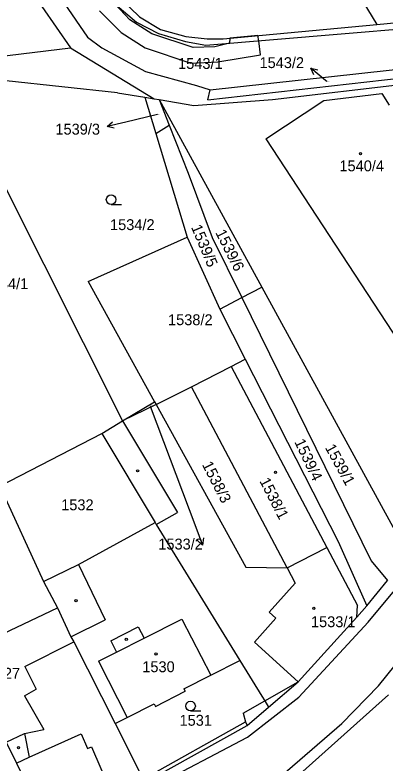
# Model space of a CAD drawing. Extents: x -785744 to -782822, y -1067550 to -1063910.
# Drawn here: x -784334.2 to -784276.4, y -1065404.3 to -1065287.5 of the extents above; entities that cross this region are included whole.
import ezdxf

# ---------------------------------------------------------------- set-up
doc = ezdxf.new("R2010")
doc.units = 0
for name, color, linetype in [('Hranice parcel', 7, 'Continuous'), ('Parcelní čísla', 7, 'Continuous'), ('Pop_ČP_popisy', 7, 'Continuous'), ('Vnitřní kresba', 7, 'Continuous'), ('Věcná břemena k části', 7, 'Continuous'), ('Značky budov', 7, 'Continuous'), ('Značky kultur', 7, 'Continuous')]:
    doc.layers.add(name, color=color, linetype=linetype)

msp = doc.modelspace()

# ---------------------------------------------------------------- linework, layer by layer
at = {"layer": 'Hranice parcel'}
for p, q in [((-784302.22, -1065333.42), (-784298.25, -1065341.21)), ((-784300.45, -1065342.33), (-784298.25, -1065341.21)), ((-784298.25, -1065341.21), (-784283.72, -1065369.68)), ((-784306.64, -1065345.53), (-784300.45, -1065342.33)), ((-784291.7, -1065373.8), (-784306.64, -1065345.53)), ((-784312.38, -1065347.85), (-784312.15, -1065348.26)), ((-784312.15, -1065348.26), (-784317.38, -1065350.85))]:
    msp.add_line(p, q, dxfattribs=at)
for points in [[(-784343.42, -1065266.73), (-784325.49, -1065292.57)], [(-784281.32, -1065282.9), (-784277.73, -1065288.93)], [(-784317.62, -1065284.9), (-784314.75, -1065287.73)], [(-784277.73, -1065288.93), (-784250.77, -1065286.33)], [(-784314.75, -1065287.73), (-784311.45, -1065289.72)], [(-784311.45, -1065289.72), (-784307.49, -1065290.8)], [(-784301.67, -1065291.18), (-784277.73, -1065288.93)], [(-784307.49, -1065290.8), (-784304.18, -1065291.17)], [(-784304.18, -1065291.17), (-784301.67, -1065291.18)], [(-784337.09, -1065294), (-784325.49, -1065292.57)], [(-784325.49, -1065292.57), (-784312.42, -1065300.55)], [(-784303.72, -1065299.13), (-784266.3, -1065295.06)], [(-784304.06, -1065300.71), (-784268.22, -1065296.64)], [(-784293.97, -1065300.67), (-784251.43, -1065295.67)], [(-784318.15, -1065299.6), (-784335.51, -1065297.75)], [(-784318.15, -1065299.6), (-784313.9, -1065300.3)], [(-784304.06, -1065300.71), (-784303.72, -1065299.13)], [(-784285.99, -1065300.83), (-784276.94, -1065299.71)], [(-784276.94, -1065299.71), (-784275.79, -1065301.56)], [(-784313.9, -1065300.3), (-784312.18, -1065305.95)], [(-784313.9, -1065300.3), (-784312.42, -1065300.55)], [(-784312.42, -1065300.55), (-784311.68, -1065300.67)], [(-784311.68, -1065300.67), (-784310.11, -1065304.64)], [(-784311.68, -1065300.67), (-784306.24, -1065301.58)], [(-784311.68, -1065300.67), (-784295.67, -1065329.96)], [(-784306.24, -1065301.58), (-784293.97, -1065300.67)], [(-784295.02, -1065306.78), (-784285.99, -1065300.83)], [(-784312.18, -1065305.95), (-784310.11, -1065304.64)], [(-784310.11, -1065304.64), (-784307.14, -1065312.16)], [(-784312.18, -1065305.95), (-784307.27, -1065322.13)], [(-784295.02, -1065306.78), (-784269.35, -1065346.03)], [(-784307.14, -1065312.16), (-784303.37, -1065322.21)], [(-784335.8, -1065314.16), (-784317.38, -1065350.85)], [(-784322.72, -1065329.08), (-784307.27, -1065322.13)], [(-784307.27, -1065322.13), (-784302.22, -1065333.42)], [(-784303.37, -1065322.21), (-784298.76, -1065331.59)], [(-784322.72, -1065329.08), (-784312.38, -1065347.85)], [(-784298.76, -1065331.59), (-784295.67, -1065329.96)], [(-784295.67, -1065329.96), (-784272.79, -1065371.84)], [(-784302.22, -1065333.42), (-784298.76, -1065331.59)], [(-784298.76, -1065331.59), (-784278.58, -1065372.68)], [(-784312.15, -1065348.26), (-784306.64, -1065345.53)], [(-784317.38, -1065350.85), (-784312.38, -1065347.85)], [(-784312.15, -1065348.26), (-784298.16, -1065373.68)], [(-784320.63, -1065352.8), (-784317.38, -1065350.85)], [(-784336.55, -1065361.02), (-784320.63, -1065352.8)], [(-784320.63, -1065352.8), (-784312.31, -1065366.72)], [(-784336.55, -1065361.02), (-784329.7, -1065375.9)], [(-784324.24, -1065373.28), (-784312.31, -1065366.72)], [(-784312.31, -1065366.72), (-784312.14, -1065367.02)], [(-784312.14, -1065367.02), (-784299.09, -1065388.24)], [(-784283.72, -1065369.68), (-784279.27, -1065379.71)], [(-784291.7, -1065373.8), (-784285.5, -1065370.62)], [(-784285.5, -1065370.62), (-784280.72, -1065379.67)], [(-784278.58, -1065372.68), (-784276.03, -1065375.77)], [(-784329.7, -1065375.9), (-784324.24, -1065373.28)], [(-784298.16, -1065373.68), (-784291.7, -1065373.8)], [(-784329.7, -1065375.9), (-784327.53, -1065380.02)], [(-784279.27, -1065379.71), (-784276.03, -1065375.77)], [(-784280.81, -1065381.5), (-784280.72, -1065379.67)], [(-784342.37, -1065387.08), (-784327.53, -1065380.02)], [(-784327.53, -1065380.02), (-784325.42, -1065384.55)], [(-784280.81, -1065381.5), (-784279.27, -1065379.71)], [(-784289.98, -1065391.61), (-784280.81, -1065381.5)], [(-784325.42, -1065384.55), (-784324.96, -1065385.36)], [(-784324.96, -1065385.36), (-784318.51, -1065398.12)], [(-784303.61, -1065390.54), (-784299.09, -1065388.24)], [(-784299.09, -1065388.24), (-784295.67, -1065393.81)], [(-784307.8, -1065392.67), (-784303.61, -1065390.54)], [(-784294.59, -1065395.55), (-784289.98, -1065391.61)], [(-784312.24, -1065395.43), (-784307.59, -1065393.07)], [(-784307.8, -1065392.67), (-784307.59, -1065393.07)], [(-784296.61, -1065412.23), (-784275.88, -1065393.63)], [(-784295.67, -1065393.81), (-784295.2, -1065394.56)], [(-784295.2, -1065394.56), (-784294.59, -1065395.55)], [(-784316.66, -1065397.18), (-784312.44, -1065395.03)], [(-784312.44, -1065395.03), (-784312.24, -1065395.43)], [(-784297.91, -1065398.39), (-784294.59, -1065395.55)], [(-784318.51, -1065398.12), (-784316.66, -1065397.18)], [(-784318.51, -1065398.12), (-784314.18, -1065406.77)], [(-784313.89, -1065407.3), (-784297.91, -1065398.39)], [(-784335.52, -1065401.04), (-784333.94, -1065404.27)], [(-784333.94, -1065404.27), (-784329.79, -1065412.66)]]:
    msp.add_lwpolyline(points, dxfattribs=at)
at = {"layer": 'Pop_ČP_popisy'}
for p, q in [((-784285.7, -1065297.7), (-784287.98, -1065295.75)), ((-784316.88, -1065304.18), (-784319.8, -1065304.88)), ((-784305.95, -1065367.42), (-784304.89, -1065370.23))]:
    msp.add_line(p, q, dxfattribs=at)
for points in [[(-784287.54, -1065296.78), (-784287.98, -1065295.75), (-784286.89, -1065296.02)], [(-784285.53, -1065297.85), (-784285.7, -1065297.7)], [(-784311.92, -1065303), (-784316.88, -1065304.18)], [(-784318.71, -1065305.13), (-784319.8, -1065304.88), (-784318.94, -1065304.16)], [(-784313.08, -1065348.56), (-784305.95, -1065367.42)], [(-784304.77, -1065369.11), (-784304.89, -1065370.23), (-784305.71, -1065369.47)]]:
    msp.add_lwpolyline(points, dxfattribs=at)
at = {"layer": 'Vnitřní kresba'}
for points in [[(-784340.63, -1065265.02), (-784322.84, -1065290.91)], [(-784318.56, -1065285.7), (-784315.19, -1065288.56)], [(-784315.19, -1065288.56), (-784311.78, -1065290.33)], [(-784304.39, -1065292.18), (-784250.96, -1065287.7)], [(-784322.84, -1065290.91), (-784320.61, -1065292.59)], [(-784311.78, -1065290.33), (-784307.58, -1065291.58)], [(-784307.58, -1065291.58), (-784304.39, -1065292.18)], [(-784320.61, -1065292.59), (-784313.78, -1065296.26)], [(-784313.78, -1065296.26), (-784305.84, -1065298.45)], [(-784305.84, -1065298.45), (-784303.72, -1065299.13)], [(-784300.45, -1065342.33), (-784285.5, -1065370.62)], [(-784279.06, -1065382.26), (-784250.51, -1065347.93)], [(-784277.47, -1065392.2), (-784242.15, -1065348.37)], [(-784317.38, -1065350.85), (-784308.82, -1065365.13)], [(-784312.14, -1065367.02), (-784308.82, -1065365.13)], [(-784324.24, -1065373.28), (-784320.08, -1065381.92)], [(-784291.7, -1065373.8), (-784290.45, -1065376.18)], [(-784294.5, -1065380.72), (-784290.45, -1065376.18)], [(-784294.5, -1065380.72), (-784293.45, -1065381.63)], [(-784325.42, -1065384.55), (-784320.08, -1065381.92)], [(-784314.03, -1065384.8), (-784308.14, -1065381.82)], [(-784308.14, -1065381.82), (-784303.61, -1065390.54)], [(-784296.78, -1065385.41), (-784293.45, -1065381.63)], [(-784319.22, -1065385.2), (-784314.93, -1065383.03)], [(-784314.93, -1065383.03), (-784314.03, -1065384.8)], [(-784289.87, -1065393.97), (-784279.06, -1065382.26)], [(-784332.62, -1065389.18), (-784324.96, -1065385.36)], [(-784319.22, -1065385.2), (-784318.32, -1065386.97)], [(-784318.32, -1065386.97), (-784314.03, -1065384.8)], [(-784296.78, -1065385.41), (-784289.98, -1065391.61)], [(-784321.11, -1065388.39), (-784318.32, -1065386.97)], [(-784321.11, -1065388.39), (-784316.66, -1065397.18)], [(-784332.62, -1065389.18), (-784330.85, -1065392.75)], [(-784295.2, -1065394.56), (-784289.98, -1065391.61)], [(-784283.18, -1065398.1), (-784277.47, -1065392.2)], [(-784332.66, -1065393.79), (-784330.85, -1065392.75)], [(-784332.66, -1065393.79), (-784329.64, -1065399.06)], [(-784298.58, -1065396.47), (-784295.2, -1065394.56)], [(-784297.89, -1065400.23), (-784289.87, -1065393.97)], [(-784298.58, -1065396.47), (-784298.2, -1065397.86)], [(-784314.18, -1065406.77), (-784298.2, -1065397.86)], [(-784298.2, -1065397.86), (-784297.91, -1065398.39)], [(-784293.59, -1065407.12), (-784283.18, -1065398.1)], [(-784332.7, -1065399.67), (-784329.64, -1065399.06)], [(-784335.52, -1065401.04), (-784332.7, -1065399.67)], [(-784332.7, -1065399.67), (-784331.96, -1065403.37)], [(-784331.96, -1065403.37), (-784323.81, -1065399.7)], [(-784323.81, -1065399.7), (-784322.82, -1065401.99)], [(-784312.91, -1065408.16), (-784297.89, -1065400.23)], [(-784322.82, -1065401.99), (-784322.2, -1065401.72)], [(-784322.2, -1065401.72), (-784319.44, -1065408.15)], [(-784333.94, -1065404.27), (-784331.96, -1065403.37)]]:
    msp.add_lwpolyline(points, dxfattribs=at)
at = {"layer": 'Věcná břemena k části'}
for points in [[(-784316.22, -1065288.19), (-784318.56, -1065285.7)], [(-784320.99, -1065286.82), (-784317.58, -1065290.17)], [(-784312.81, -1065290.41), (-784316.22, -1065288.19)], [(-784317.58, -1065290.17), (-784313.86, -1065292.59)], [(-784306.36, -1065292.56), (-784312.81, -1065290.41)], [(-784296.25, -1065290.67), (-784300.66, -1065291.09)], [(-784296.14, -1065291.49), (-784296.25, -1065290.67)], [(-784300.7, -1065291.87), (-784302.98, -1065292.41)], [(-784300.66, -1065291.09), (-784300.7, -1065291.87)], [(-784295.83, -1065293.7), (-784296.14, -1065291.49)], [(-784313.86, -1065292.59), (-784306.7, -1065294.98)], [(-784302.98, -1065292.41), (-784306.36, -1065292.56)], [(-784302.49, -1065294.77), (-784295.83, -1065293.7)], [(-784306.7, -1065294.98), (-784302.49, -1065294.77)]]:
    msp.add_lwpolyline(points, dxfattribs=at)
at = {"layer": 'Značky budov'}
for centre in [(-784280.25, -1065309.13), (-784315.03, -1065358.65), (-784293.52, -1065358.89), (-784324.63, -1065378.9), (-784287.54, -1065380.1), (-784316.8, -1065384.94), (-784312.15, -1065387.23), (-784333.61, -1065401.89)]:
    msp.add_circle(centre, 0.175, dxfattribs=at)
at = {"layer": 'Značky kultur'}
for p, q in [((-784319.16, -1065317.04), (-784317.56, -1065317.04)), ((-784306.77, -1065396.13), (-784305.17, -1065396.13))]:
    msp.add_line(p, q, dxfattribs=at)
for centre in [(-784319.16, -1065316.29), (-784306.77, -1065395.38)]:
    msp.add_circle(centre, 0.75, dxfattribs=at)

# ---------------------------------------------------------------- texts
at = {"layer": 'Parcelní čísla'}
for s, height, p in [('1543/1', 1.7, (-784308.71, -1065295.88)), ('1543/2', 0.1, (-784285.53, -1065297.85)), ('1539/3', 0.1, (-784311.92, -1065303)), ('1540/4', 1.7, (-784283.54, -1065311.87)), ('1534/2', 1.7, (-784319.33, -1065321.05)), ('1534/1', 1.7, (-784339.04, -1065330.27)), ('1538/2', 1.7, (-784310.28, -1065335.9)), ('1532', 1.7, (-784326.95, -1065364.8)), ('1533/1', 1.7, (-784287.98, -1065383.06)), ('1530', 1.7, (-784314.3, -1065390.09)), ('1527', 1.7, (-784338.42, -1065391.11)), ('1531', 1.7, (-784308.49, -1065398.45))]:
    msp.add_text(s, height=height, dxfattribs=at).set_placement(p)
for s, height, rotation, p in [('1539/5', 1.7, 292.7774, (-784306.71, -1065320.59)), ('1539/6', 1.7, 296.565, (-784302.93, -1065321.44)), ('1533/2', 0.1, 23.0783, (-784313.08, -1065348.56)), ('1539/4', 1.7, 295.246, (-784290.61, -1065354.11)), ('1539/1', 1.7, 298.6538, (-784285.84, -1065355.01)), ('1538/3', 1.7, 297, (-784305.01, -1065357.67)), ('1538/1', 1.7, 297, (-784296.06, -1065360.22))]:
    msp.add_text(s, height=height, rotation=rotation, dxfattribs=at).set_placement(p)
at = {"layer": 'Pop_ČP_popisy'}
for s, p in [('1543/2', (-784296.01, -1065295.75)), ('1539/3', (-784327.85, -1065306.14)), ('1533/2', (-784311.8, -1065370.93))]:
    msp.add_text(s, height=1.7, dxfattribs=at).set_placement(p)

doc.saveas('drawing.dxf')
